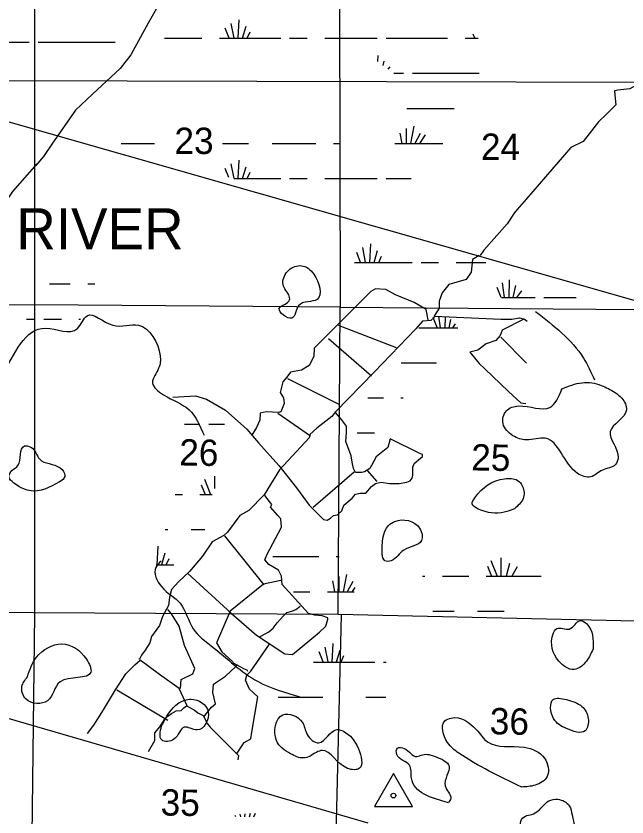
# Model space of a CAD drawing. Extents: x 408847 to 817539, y 923858 to 1151780.
# Drawn here: x 563149 to 573593, y 1047697 to 1061385 of the extents above; entities that cross this region are included whole.
import ezdxf

# ---------------------------------------------------------------- set-up
doc = ezdxf.new("R2010")
doc.units = 0
for name, color, linetype in [('Lakes and Ponds', 7, 'Continuous'), ('Level 43', 7, 'Continuous'), ('Level 44', 7, 'Continuous'), ('Local Roads Paved', 7, 'Continuous'), ('Narrow River Creek and Branch and Slough', 7, 'Continuous'), ('Quad Borders', 7, 'Continuous'), ('Section Lines', 7, 'Continuous'), ('State Routes Highway Center Lines', 7, 'Continuous'), ('Swamps', 7, 'Continuous'), ('Triangulation Station', 7, 'Continuous')]:
    doc.layers.add(name, color=color, linetype=linetype)

msp = doc.modelspace()

# ---------------------------------------------------------------- linework, layer by layer
at = {"layer": 'Lakes and Ponds'}
for points in [[(567811, 1056622), (567826, 1056532), (567649, 1056386), (567861, 1056222), (567980, 1056435), (568296, 1056542), (568237, 1056975), (568027, 1057118), (567812, 1057044), (567712, 1056824), (567811, 1056622)], [(572480, 1055012), (572274, 1054694), (571739, 1054721), (571531, 1054638), (571475, 1054422), (571644, 1054213), (571871, 1054141), (572196, 1054168), (572748, 1053569), (572973, 1053509), (573174, 1053626), (573395, 1053719), (573441, 1053837), (573306, 1054282), (573583, 1054653), (573502, 1054857), (573270, 1055017), (573153, 1055073), (572826, 1055119), (572480, 1055012)], [(563956, 1053465), (563984, 1053534), (563904, 1053662), (563554, 1053810), (563404, 1054017), (563292, 1054037), (563182, 1053703), (563079, 1053619), (563027, 1053513), (563113, 1053403), (563451, 1053266), (563956, 1053465)], [(571668, 1052964), (571817, 1053139), (571808, 1053346), (571722, 1053449), (571500, 1053477), (570990, 1053152), (570947, 1053046), (571051, 1052960), (571493, 1052905), (571668, 1052964)], [(569410, 1052192), (569452, 1052075), (569562, 1052076), (569777, 1052259), (570080, 1052420), (570047, 1052630), (569625, 1052749), (569518, 1052678), (569410, 1052192)], [(573012, 1050569), (572904, 1050998), (572797, 1051052), (572607, 1050909), (572395, 1050918), (572325, 1050811), (572426, 1050362), (572687, 1050217), (572900, 1050362), (573012, 1050569)], [(563344, 1050091), (563249, 1049924), (563320, 1049712), (563688, 1049684), (563901, 1050004), (564428, 1050170), (564352, 1050392), (563932, 1050653), (563500, 1050429), (563344, 1050091)], [(565638, 1049252), (565639, 1049013), (565848, 1049024), (566025, 1049231), (566245, 1049184), (566434, 1049496), (566141, 1049709), (565930, 1049646), (565638, 1049252)], [(572556, 1049703), (572331, 1049707), (572339, 1049378), (572559, 1049208), (572880, 1049171), (572930, 1049379), (572823, 1049587), (572556, 1049703)], [(568174, 1048733), (568384, 1048834), (568813, 1048528), (569021, 1048529), (569001, 1048860), (568746, 1049161), (568640, 1049191), (568322, 1048964), (568126, 1049107), (568042, 1049317), (567710, 1049443), (567600, 1049003), (567843, 1048777), (568062, 1048705), (568174, 1048733)], [(571793, 1048209), (572023, 1048240), (572227, 1048389), (572182, 1048703), (571835, 1048887), (571210, 1048979), (571016, 1049191), (570586, 1049388), (570480, 1049338), (570524, 1048970), (570719, 1048788), (571793, 1048209)], [(570542, 1047941), (570580, 1048016), (570485, 1048228), (570551, 1048564), (570329, 1048725), (570100, 1048760), (569999, 1048730), (569785, 1048866), (569669, 1048874), (569658, 1048765), (569873, 1048581), (569909, 1048362), (570542, 1047941)], [(572495, 1047249), (572576, 1047202), (572672, 1047210), (572695, 1047382), (572697, 1047519), (572655, 1047732), (572607, 1047887), (572409, 1047999), (572256, 1047971), (572159, 1047888), (572080, 1047805), (571964, 1047741), (571856, 1047709), (571776, 1047628), (571826, 1047466), (572057, 1047425), (572272, 1047351), (572380, 1047319), (572495, 1047249)]]:
    msp.add_spline(points, degree=3, dxfattribs=at)
at = {"layer": 'Local Roads Paved'}
for p, q in [((574061, 1056426), (562365, 1059758)), ((568655, 1056104), (569645, 1055719)), ((568490, 1055873), (569227, 1055235)), ((571436, 1055895), (571876, 1055455)), ((567787, 1055191), (568666, 1054751)), ((567622, 1054597), (568183, 1054212)), ((569150, 1053618), (569315, 1053431)), ((568227, 1052992), (568930, 1053596)), ((567391, 1051663), (566721, 1052499)), ((564874, 1049870), (565742, 1049354))]:
    msp.add_line(p, q, dxfattribs=at)
for points in [[(565641, 1061679), (565410, 1061261), (565113, 1060722), (564927, 1060491), (564454, 1060051), (564168, 1059776), (563761, 1059194), (563618, 1058985), (563487, 1058831)], [(573963, 1061262), (574072, 1061108), (574083, 1060778), (573963, 1060470), (573941, 1060371), (573743, 1060195), (573644, 1060140), (573435, 1060118), (573380, 1060107), (573391, 1059975), (573402, 1059865), (573248, 1059711), (573105, 1059579), (572984, 1059425), (572841, 1059240), (572632, 1059141), (571874, 1058262), (571676, 1058031), (571544, 1057833), (571368, 1057635), (571148, 1057382), (571082, 1057294)], [(563504, 1058861), (563086, 1058389), (562801, 1057971), (562658, 1057729), (562405, 1057080), (562196, 1056497), (561965, 1056024), (561701, 1055617), (560998, 1054715), (560239, 1053736), (559767, 1052889), (559613, 1052581), (559272, 1051455), (559004, 1050727)], [(571063, 1057292), (570953, 1057226), (570931, 1057006), (570843, 1056885), (570546, 1056797), (570436, 1056654), (570381, 1056511), (570381, 1056390), (570304, 1056269), (570293, 1056225), (570238, 1056181), (570095, 1056170), (569985, 1056038), (569271, 1055301), (568611, 1054619), (568545, 1054542), (568292, 1054344), (568172, 1054234), (568161, 1054179), (567655, 1053629), (567391, 1053201), (567127, 1052937), (566973, 1052849), (566764, 1052563), (566699, 1052508), (566501, 1052398), (566336, 1052156), (566116, 1051892), (565929, 1051716), (565808, 1051584), (565775, 1051452), (565753, 1051309), (565654, 1051122), (565599, 1050968), (565467, 1050781), (565434, 1050671), (565357, 1050550), (565291, 1050462), (565258, 1050396), (565247, 1050396)], [(570194, 1056192), (570161, 1056368), (569952, 1056489), (569634, 1056621), (569469, 1056709), (569293, 1056720), (569216, 1056676), (568248, 1055708), (568238, 1055565), (568161, 1055411), (568029, 1055334), (567842, 1055301), (567776, 1055213), (567710, 1055136), (567666, 1054949), (567721, 1054861), (567732, 1054762), (567677, 1054619), (567644, 1054608), (567424, 1054619), (567325, 1054597), (567314, 1054476), (567259, 1054355), (567182, 1054223)], [(570304, 1056258), (571436, 1056203), (571623, 1056203), (571755, 1056225), (571843, 1056203), (571887, 1056170)], [(571832, 1056203), (571458, 1056016), (571425, 1055928), (571348, 1055840), (571184, 1055785), (571041, 1055675), (570909, 1055642), (571063, 1055444), (571162, 1055356), (571568, 1054971), (571777, 1054773), (571865, 1054762)], [(565830, 1054872), (566215, 1054894), (566402, 1054839), (566732, 1054652), (567094, 1054322), (567292, 1054091), (567644, 1053706), (567941, 1053321), (568161, 1053025), (568402, 1052783), (568468, 1052772), (568523, 1052805), (568578, 1052849), (568644, 1052860), (568721, 1052926), (568754, 1053025), (568897, 1053146), (568952, 1053211), (569029, 1053233), (569073, 1053233), (569128, 1053233), (569227, 1053343), (569293, 1053398), (569337, 1053409), (569392, 1053420), (569535, 1053398), (569579, 1053398), (569700, 1053398), (569831, 1053420), (569886, 1053442), (569919, 1053486), (569930, 1053541), (569930, 1053596), (569930, 1053673), (569952, 1053739), (570062, 1053827), (570095, 1053860), (570095, 1053893), (570040, 1053915), (569546, 1054157), (569502, 1054014), (569304, 1053849), (569227, 1053706), (569194, 1053651), (569106, 1053596), (569062, 1053585), (568952, 1053585), (568919, 1053651), (568897, 1053761), (568875, 1053871), (568787, 1054113), (568798, 1054267), (568798, 1054377), (568710, 1054487), (568611, 1054608)], [(566083, 1051859), (566830, 1051177), (567259, 1050803), (567743, 1050484), (567875, 1050473), (568336, 1050858), (568446, 1050957), (568479, 1051078), (568479, 1051100), (568380, 1051133), (568259, 1051144), (568150, 1051177), (567699, 1051672), (567688, 1051815), (567633, 1051914), (567468, 1052013), (567402, 1052090), (567435, 1052178), (567688, 1052651), (567677, 1052794), (567622, 1052849), (567501, 1052992), (567523, 1053036), (567402, 1053190)], [(567677, 1051740), (567380, 1051674), (566808, 1051212), (566578, 1050673), (566666, 1050519), (566852, 1050354), (566863, 1050332), (567039, 1050233), (567094, 1050211), (567105, 1050189)], [(567325, 1050783), (567468, 1050860), (567545, 1050926), (567611, 1051014), (567666, 1051069), (567721, 1051135), (567776, 1051190), (567864, 1051212), (567930, 1051245), (568007, 1051300)], [(565962, 1049892), (565973, 1050046), (566171, 1050145), (566204, 1050233), (566028, 1050629), (565940, 1050959), (565808, 1051168), (565742, 1051245)], [(566918, 1048771), (567050, 1048969), (567160, 1049035), (567182, 1049145), (567281, 1049750), (567138, 1049881), (567072, 1050035), (567094, 1050123), (567160, 1050189), (567479, 1050651)], [(564368, 1049123), (564478, 1049266), (564643, 1049530), (564852, 1049870), (565028, 1050145), (565182, 1050299), (565269, 1050376)], [(566072, 1049596), (565940, 1049892), (565599, 1050134), (565269, 1050376)], [(566358, 1049409), (566490, 1049574), (566556, 1049629), (566512, 1049826), (566523, 1049969), (566611, 1050024), (566732, 1050101), (566907, 1050266), (566929, 1050310)], [(565412, 1048815), (565522, 1049002), (565522, 1049134), (565610, 1049244), (565687, 1049365), (565742, 1049420), (565808, 1049464), (565885, 1049508), (565973, 1049519), (566017, 1049563), (566061, 1049596), (566061, 1049596), (566193, 1049530), (566259, 1049475), (566347, 1049431), (566424, 1049288), (566468, 1049233), (566951, 1048749), (566940, 1048672)]]:
    msp.add_lwpolyline(points, dxfattribs=at)
at = {"layer": 'Narrow River Creek and Branch and Slough'}
for points in [[(559417, 1055199), (560500, 1055027), (561234, 1054728), (561677, 1054538), (562030, 1054557), (562908, 1055247), (563657, 1056051), (564199, 1056046), (564363, 1056264), (564803, 1056101), (565241, 1056102), (565613, 1055580), (565587, 1055366), (565483, 1055119), (565670, 1054911), (566108, 1054655), (566363, 1054220)], [(572031, 1056336), (572847, 1055540), (573039, 1055170)], [(565631, 1052069), (565539, 1051962), (565634, 1051633), (565956, 1051349), (566179, 1050912), (566492, 1050618), (567287, 1050010), (567993, 1049755)]]:
    msp.add_spline(points, degree=3, dxfattribs=at)
at = {"layer": 'Quad Borders'}
msp.add_line((575004, 1060249), (534390, 1060351), dxfattribs=at)
at = {"layer": 'Section Lines'}
for p, q in [((563463, 1061645), (563464, 1056450)), ((568678, 1061635), (568692, 1056407)), ((558213, 1056494), (563464, 1056450)), ((563464, 1056450), (563465, 1051165)), ((568692, 1056407), (563464, 1056450)), ((568658, 1051161), (568692, 1056407)), ((568692, 1056407), (573787, 1056369)), ((558217, 1051227), (563447, 1051191)), ((563465, 1051165), (563397, 1045885)), ((563447, 1051191), (568658, 1051161)), ((568706, 1051148), (568582, 1045812)), ((568658, 1051161), (573746, 1051049))]:
    msp.add_line(p, q, dxfattribs=at)
at = {"layer": 'State Routes Highway Center Lines'}
msp.add_line((559540, 1050388), (569161, 1047598), dxfattribs=at)
at = {"layer": 'Swamps'}
for p, q in [((566946, 1061006), (566964, 1061322)), ((566790, 1061006), (566725, 1061178)), ((566875, 1061006), (566829, 1061260)), ((567023, 1061006), (567081, 1061210)), ((566625, 1061006), (567675, 1061006)), ((567100, 1061006), (567149, 1061114)), ((567825, 1061006), (568125, 1061006)), ((568425, 1061006), (569025, 1061006)), ((569025, 1061006), (569325, 1061006)), ((569475, 1061006), (570525, 1061006)), ((562626, 1060938), (563376, 1060938)), ((569949, 1059501), (569890, 1059206)), ((569816, 1059464), (569816, 1059206)), ((570058, 1059380), (569964, 1059205)), ((570142, 1059356), (570043, 1059207)), ((566680, 1059206), (567125, 1059206)), ((567525, 1059206), (568275, 1059206)), ((566946, 1058606), (566964, 1058922)), ((567023, 1058606), (567081, 1058810)), ((567100, 1058606), (567149, 1058714)), ((567825, 1058606), (568125, 1058606)), ((568425, 1058606), (569025, 1058606)), ((569025, 1058606), (569325, 1058606)), ((569195, 1057173), (569212, 1057489)), ((569039, 1057173), (568973, 1057345)), ((569124, 1057173), (569078, 1057428)), ((569272, 1057173), (569330, 1057377)), ((569348, 1057173), (569397, 1057282)), ((570073, 1057173), (570373, 1057173)), ((571501, 1056573), (571462, 1056826)), ((571580, 1056573), (571585, 1056877)), ((571647, 1056573), (571690, 1056779)), ((571709, 1056573), (571793, 1056686)), ((563625, 1056206), (563925, 1056206)), ((570345, 1056060), (570279, 1056233)), ((568979, 1054259), (569279, 1054259)), ((566371, 1053471), (566474, 1053208)), ((566311, 1053374), (566382, 1053208)), ((565563, 1052008), (565580, 1052324)), ((565640, 1052009), (565698, 1052212)), ((565716, 1052008), (565765, 1052117)), ((567874, 1052147), (568324, 1052147)), ((571437, 1052126), (571437, 1051815)), ((571207, 1051981), (571278, 1051815)), ((571268, 1052078), (571371, 1051815)), ((571582, 1052030), (571528, 1051815)), ((571715, 1051969), (571625, 1051815)), ((568798, 1051842), (568739, 1051547)), ((568556, 1051733), (568593, 1051547)), ((568665, 1051806), (568665, 1051547)), ((568906, 1051721), (568812, 1051546)), ((570438, 1051815), (570888, 1051815)), ((568482, 1050346), (568435, 1050600)), ((568553, 1050345), (568570, 1050662)), ((568397, 1050346), (568331, 1050517)), ((568629, 1050346), (568688, 1050549)), ((568231, 1050345), (569281, 1050345)), ((568706, 1050346), (568755, 1050454))]:
    msp.add_line(p, q, dxfattribs=at)
for points in [[(565688, 1061006), (566325, 1061006)], [(570825, 1061006), (571046, 1061006)], [(570990, 1061006), (570963, 1061077)], [(563526, 1060938), (564844, 1060938)], [(569335, 1060610), (569337, 1060709)], [(569427, 1060541), (569441, 1060611)], [(569513, 1060477), (569544, 1060519)], [(569608, 1060406), (569775, 1060406)], [(569925, 1060406), (571066, 1060406)], [(569831, 1059806), (570638, 1059806)], [(569709, 1059381), (569744, 1059206)], [(564948, 1059206), (565517, 1059206)], [(568575, 1059206), (568683, 1059206)], [(569625, 1059206), (570447, 1059206)], [(566875, 1058606), (566829, 1058860)], [(566784, 1058624), (566725, 1058778)], [(566876, 1058606), (567675, 1058606)], [(569475, 1058606), (569901, 1058606)], [(568936, 1057173), (569923, 1057173)], [(570673, 1057173), (571179, 1057173)], [(563721, 1056806), (564075, 1056806)], [(564375, 1056806), (564496, 1056806)], [(571439, 1056575), (571373, 1056747)], [(571447, 1056573), (572023, 1056573)], [(572173, 1056573), (572725, 1056573)], [(563327, 1056206), (563475, 1056206)], [(564225, 1056206), (564249, 1056206)], [(570407, 1056059), (570376, 1056258)], [(570485, 1056059), (570489, 1056243)], [(570552, 1056059), (570581, 1056197)], [(570614, 1056059), (570661, 1056122)], [(570037, 1056059), (570179, 1056059)], [(570179, 1056059), (570699, 1056059)], [(569732, 1055459), (570179, 1055459)], [(570179, 1055459), (570338, 1055459)], [(569160, 1054859), (569429, 1054859)], [(569729, 1054859), (569768, 1054859)], [(566030, 1054408), (566292, 1054408)], [(566442, 1054408), (566715, 1054408)], [(566540, 1053519), (566540, 1053309)], [(565871, 1053208), (565992, 1053208)], [(566292, 1053208), (566504, 1053208)], [(565697, 1052608), (565742, 1052608)], [(566142, 1052608), (566378, 1052608)], [(567541, 1052147), (567874, 1052147)], [(568624, 1052147), (568672, 1052147)], [(565547, 1052008), (565847, 1052008)], [(570098, 1051815), (570138, 1051815)], [(571188, 1051815), (572124, 1051815)], [(568940, 1051620), (568892, 1051548)], [(567890, 1051547), (568174, 1051547)], [(568474, 1051547), (568929, 1051547)], [(570276, 1051215), (570638, 1051215)], [(571038, 1051215), (571494, 1051215)], [(569431, 1050345), (569477, 1050345)], [(567628, 1049745), (568396, 1049745)], [(569131, 1049745), (569469, 1049745)], [(566904, 1047697), (566894, 1047722)], [(566989, 1047697), (566981, 1047742)], [(567060, 1047697), (567063, 1047753)], [(567137, 1047697), (567156, 1047764)], [(567213, 1047697), (567243, 1047763)]]:
    msp.add_lwpolyline(points, dxfattribs=at)
at = {"layer": 'Triangulation Station'}
msp.add_lwpolyline([(569601, 1048438), (569276, 1047875), (569926, 1047875)], close=True, dxfattribs=at)
msp.add_circle((569601, 1048063), 40, dxfattribs=at)

# ---------------------------------------------------------------- texts
at = {"layer": 'Level 43'}
for s, rotation, p in [('23', 359.9999, (565857, 1059027)), ('24', 359.9999, (571097, 1058927)), ('26', 359.0617, (565936, 1053705)), ('25', 359.0617, (570927, 1053620)), ('36', 359.0617, (571244, 1049111)), ('35', 359.0617, (565618, 1047723))]:
    msp.add_text(s, height=450, rotation=rotation, dxfattribs=at).set_placement(p)
at = {"layer": 'Level 44'}
msp.add_text('RIVER', height=700, rotation=360, dxfattribs=at).set_placement((563153, 1057399))

doc.saveas('drawing.dxf')
